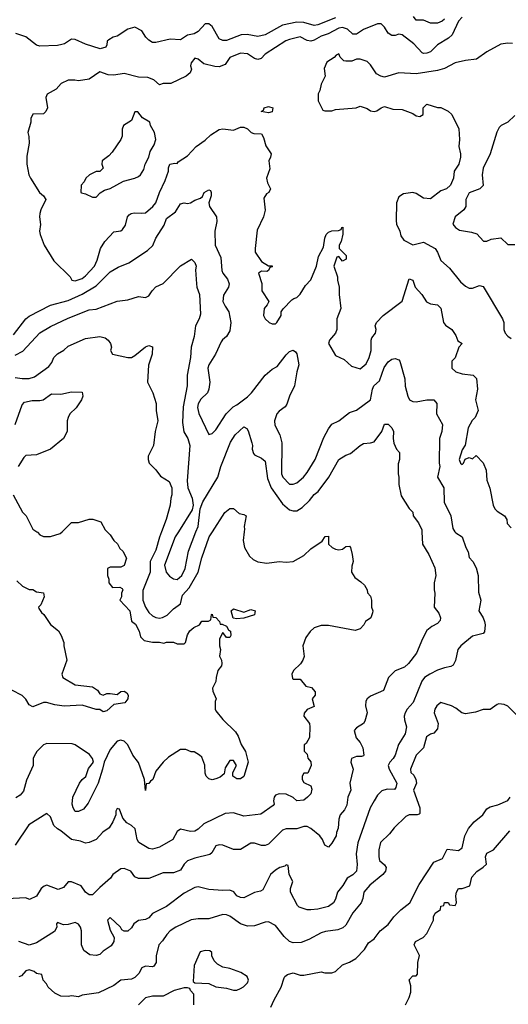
# Model space of a CAD drawing. Header units: inches. Extents: x 2348341 to 2479810, y 460419 to 613669.
# Tile 419 of 656: x 2412815 to 2415593, y 517312 to 522912. Entities that reach past the tile are written whole.
import ezdxf

# ---------------------------------------------------------------- set-up
doc = ezdxf.new("R2010")
doc.units = ezdxf.units.IN
doc.header["$MEASUREMENT"] = 0
doc.layers.add('C4511', color=7, linetype='Continuous')
doc.layers.add('C4512', color=7, linetype='Continuous')

msp = doc.modelspace()

# ---------------------------------------------------------------- linework, layer by layer
at = {"layer": 'C4511', "color": 2}
for points, elevation in [([(2415102.3, 520000), (2415104.7, 519930), (2415142, 519870), (2415175.3, 519795.3), (2415181, 519750), (2415171, 519710), (2415171, 519670), (2415176, 519650), (2415171.1, 519571.1), (2415197.5, 519537.5), (2415206.8, 519510), (2415205.4, 519494.6), (2415190, 519478), (2415158.8, 519461.2), (2415130, 519438), (2415104.7, 519390), (2415071.3, 519310), (2415024.7, 519250), (2415002, 519230), (2414950.7, 519209.3), (2414912, 519170), (2414883.6, 519096.4), (2414810, 519064), (2414791.3, 519050), (2414783.5, 519036.5), (2414781, 519010), (2414791, 518970), (2414778, 518922), (2414770, 518908.7), (2414730, 518884), (2414716, 518870), (2414728.1, 518828.1), (2414750, 518802), (2414766, 518770), (2414770.9, 518729.1), (2414770, 518726), (2414758, 518722), (2414730, 518722), (2414702, 518710), (2414698, 518690), (2414710.8, 518650), (2414691.3, 518570), (2414698, 518530), (2414681, 518490), (2414674.4, 518445.6), (2414661, 518419), (2414638, 518390), (2414630, 518366), (2414625.4, 518314.6), (2414616, 518290), (2414614, 518270), (2414590, 518228), (2414570, 518206), (2414550, 518218), (2414537.2, 518250), (2414521.2, 518270), (2414470, 518312.7), (2414450, 518323.7), (2414430, 518323.7), (2414390, 518309.6), (2414330, 518309.5), (2414310, 518302.7), (2414230, 518222.7), (2414210, 518216), (2414190, 518216), (2414150, 518229.2), (2414130, 518229.2), (2414070, 518193.2), (2414050, 518192.7), (2414030, 518193.2), (2413970, 518217.2), (2413950, 518219), (2413930, 518214), (2413907.1, 518172.9), (2413896.3, 518163.7), (2413810, 518144), (2413770, 518128.7), (2413750.7, 518109.3), (2413730, 518075.3), (2413690, 518059), (2413630, 518059), (2413550, 518028), (2413491.6, 518028.4), (2413470, 518038), (2413448, 518070), (2413410, 518084), (2413390, 518082), (2413344.7, 518050), (2413330.7, 518029.3), (2413270, 517977.2), (2413230, 517934), (2413210, 517934), (2413189.5, 517949.5), (2413165.6, 517985.6), (2413110, 518008.7), (2413090, 518008), (2413063.5, 517976.5), (2413034.4, 517965.6), (2412970, 517989), (2412955.3, 517984.7), (2412938, 517970), (2412910, 517928), (2412871.3, 517908.7), (2412850, 517918), (2412670, 517909)], 102), ([(2414091.9, 520000), (2414085.5, 519950), (2414092.7, 519910), (2414121.7, 519861.7), (2414142.4, 519842.4), (2414168.2, 519828.2), (2414219.3, 519820.7), (2414290, 519830.7), (2414330, 519826.8), (2414370, 519831.3), (2414430, 519864.7), (2414470, 519902), (2414534.6, 519945.4), (2414552.7, 519972.7), (2414570, 519974), (2414571.3, 519930), (2414590.7, 519910.7), (2414610, 519901), (2414630, 519896), (2414650, 519901), (2414670, 519916), (2414690, 519918), (2414696, 519910), (2414706, 519870), (2414711.3, 519830), (2414703.6, 519803.6), (2414702, 519770), (2414719.6, 519739.6), (2414755.3, 519715.3), (2414775.3, 519695.3), (2414791.3, 519670), (2414792, 519652), (2414810, 519634), (2414816, 519610), (2414814.8, 519570), (2414822.8, 519550), (2414821, 519539), (2414811.3, 519510), (2414782, 519490), (2414772, 519470), (2414750, 519448), (2414722, 519438), (2414570, 519466), (2414530, 519466), (2414490, 519454), (2414467.1, 519432.9), (2414442, 519398), (2414424.7, 519350), (2414432, 519290), (2414424.7, 519270), (2414411.1, 519248.9), (2414372, 519210), (2414362, 519190), (2414365.4, 519165.4), (2414370, 519162), (2414410, 519162), (2414441, 519121), (2414473.2, 519113.2), (2414494.8, 519090), (2414494.8, 519070), (2414478, 519050), (2414490, 519006), (2414450, 518988), (2414431.6, 518968.4), (2414431.3, 518950), (2414462, 518910), (2414464.7, 518890), (2414462, 518830), (2414443.6, 518796.4), (2414432.7, 518787.3), (2414432, 518770), (2414432.7, 518752.7), (2414450, 518734), (2414452.7, 518712.7), (2414471.1, 518691.1), (2414471.3, 518670), (2414452.7, 518627.3), (2414430, 518626), (2414422, 518610), (2414422, 518590), (2414430, 518574), (2414470, 518554), (2414475.3, 518535.3), (2414470.5, 518509.5), (2414451.3, 518490), (2414430, 518474), (2414390, 518469.3), (2414370, 518488), (2414330, 518508), (2414290, 518508.7), (2414270, 518502), (2414261, 518490), (2414258, 518470), (2414262, 518450), (2414256.9, 518443.1), (2414186.4, 518393.6), (2414090, 518382), (2414030, 518401.2), (2413982.5, 518397.5), (2413862, 518338), (2413830, 518308.7), (2413810, 518297.2), (2413785.4, 518294.6), (2413730, 518308.7), (2413710, 518295.3), (2413686, 518250), (2413610, 518205.2), (2413570, 518194), (2413550, 518199), (2413492.5, 518232.5), (2413482.7, 518250), (2413471, 518311), (2413450, 518329.3), (2413423.7, 518343.7), (2413402, 518370), (2413382, 518422), (2413370, 518426), (2413362, 518410), (2413362, 518390), (2413344.7, 518350), (2413323.5, 518316.5), (2413287.9, 518292.1), (2413250, 518249.2), (2413210, 518233.2), (2413190, 518229), (2413160.2, 518240.2), (2413110, 518249.2), (2413050, 518299.3), (2413029.5, 518309.5), (2413009.5, 518329.5), (2412990, 518378), (2412970, 518398), (2412868, 518332), (2412790, 518218)], 98), ([(2413312, 520000), (2413330, 519982), (2413351.3, 519950), (2413370.8, 519930.8), (2413385.4, 519905.4), (2413402, 519890), (2413422, 519850), (2413410, 519808), (2413390, 519798), (2413330, 519798), (2413314, 519790), (2413314, 519750), (2413322, 519730), (2413322, 519710), (2413342, 519682), (2413385.4, 519685.4), (2413397.3, 519677.3), (2413401, 519670), (2413394.8, 519650), (2413394.8, 519630), (2413384.7, 519610), (2413441, 519550), (2413451.1, 519491.1), (2413473.7, 519473.7), (2413493.7, 519433.7), (2413502.8, 519402.8), (2413522, 519382), (2413570, 519371), (2413610, 519371.3), (2413634, 519366), (2413650, 519371.3), (2413688.9, 519371.1), (2413710, 519362), (2413750, 519362), (2413758, 519370), (2413770, 519414), (2413783.1, 519436.9), (2413804.7, 519455.3), (2413838, 519470), (2413850, 519492), (2413888, 519492), (2413902, 519498), (2413906, 519530), (2413910, 519531.3), (2413914, 519514), (2413930, 519512), (2413952, 519490), (2413954, 519474), (2413966, 519474), (2413990, 519462), (2414002, 519442), (2414013.7, 519433.7), (2414016, 519410), (2414010, 519398), (2413990, 519398), (2413970, 519426), (2413951.3, 519390), (2413951, 519350), (2413956, 519330), (2413951.6, 519291.6), (2413962, 519270), (2413964.7, 519250), (2413962, 519238), (2413942, 519210), (2413931.3, 519170), (2413931.1, 519148.9), (2413912, 519110), (2413912.7, 519092.7), (2413931.3, 519050), (2413926, 519034), (2413926, 518990), (2413930, 518982), (2413970, 518931.3), (2414042.5, 518862.5), (2414058, 518838), (2414074.8, 518790), (2414098.8, 518750), (2414114.8, 518690), (2414090, 518608), (2414070, 518595.3), (2414050, 518595.3), (2414026, 518610), (2414026, 518630), (2414048, 518670), (2414030, 518698), (2414010, 518698), (2413983.6, 518656.4), (2413978, 518622), (2413955.3, 518604.7), (2413930, 518594), (2413910, 518589), (2413890, 518595.3), (2413875.3, 518610), (2413870, 518626), (2413868.4, 518671.6), (2413850, 518718), (2413838, 518730), (2413807.3, 518747.3), (2413790, 518748), (2413760.4, 518760.4), (2413730, 518762), (2413661.4, 518718.6), (2413631, 518690), (2413590, 518638), (2413571.3, 518590), (2413558, 518582), (2413550, 518568), (2413534, 518566), (2413530, 518528.7), (2413524, 518590), (2413490, 518688), (2413459, 518730), (2413430, 518788), (2413408.9, 518808.9), (2413390, 518814), (2413370, 518808.7), (2413330, 518762), (2413294.8, 518690), (2413286.8, 518650), (2413261, 518570), (2413204.5, 518455.5), (2413178, 518422), (2413150, 518408), (2413130, 518408.7), (2413119, 518430), (2413114, 518450), (2413117.2, 518490), (2413154.5, 518570), (2413169.6, 518590.4), (2413192.1, 518607.9), (2413207.2, 518652.8), (2413235.3, 518690), (2413228.7, 518710), (2413212.9, 518732.9), (2413130, 518788.7), (2413113.6, 518793.6), (2412970, 518795.3), (2412950, 518788), (2412912, 518750), (2412896.9, 518723.1), (2412891.3, 518710), (2412891.3, 518670), (2412853.2, 518586.8), (2412836.1, 518523.9), (2412818, 518502), (2412793, 518487)], 94), ([(2415289.8, 520000), (2415293.7, 519993.7), (2415331.3, 519970), (2415351.3, 519910), (2415364.7, 519884.7), (2415370, 519854), (2415390.8, 519830.8), (2415410, 519794), (2415421, 519750), (2415423.6, 519656.4), (2415436, 519610), (2415424.7, 519550), (2415450.9, 519510.9), (2415458, 519490), (2415461, 519470), (2415458, 519430), (2415450, 519422), (2415390, 519405.2), (2415322.8, 519350), (2415306.8, 519330), (2415293.2, 519266.8), (2415279.1, 519240.9), (2415267.1, 519232.9), (2415230, 519226), (2415190, 519212), (2415146, 519190), (2415116, 519170), (2415100.7, 519150), (2415052.3, 519027.7), (2415018, 518990), (2415006, 518970), (2415001, 518950), (2415002.8, 518930), (2415014, 518890), (2415007.3, 518850), (2414968, 518790), (2414950, 518728.7), (2414938.8, 518710), (2414918.8, 518690), (2414910.6, 518670), (2414915.5, 518650), (2414959.1, 518570), (2414954.4, 518545.6), (2414945.4, 518534.6), (2414905.2, 518534.8), (2414873.4, 518526.6), (2414850, 518501.2), (2414830, 518469.2), (2414808.4, 518430), (2414737.1, 518230), (2414728.1, 518168.1), (2414733.2, 518106.8), (2414730.5, 518070), (2414710, 518049.4), (2414676, 518030), (2414653, 517987), (2414622.8, 517950), (2414610.7, 517910), (2414598.8, 517890), (2414570, 517869.3), (2414510, 517853.2), (2414470, 517849), (2414449.1, 517849.1), (2414404, 517864), (2414394.6, 517874.6), (2414355.3, 517950), (2414355.3, 517970), (2414368, 518010), (2414348, 518050), (2414342, 518102), (2414330, 518106), (2414322, 518098), (2414294, 518090), (2414270, 518075.3), (2414242, 518050), (2414196.9, 517963.1), (2414184.7, 517955.3), (2414150, 517949), (2414090, 517917.2), (2414070, 517919), (2414050, 517929), (2414032.7, 517952.7), (2414010, 517961.2), (2413970, 517959.3), (2413890, 517965.2), (2413830, 517981.2), (2413810, 517977.2), (2413750, 517945.2), (2413650, 517869), (2413570.8, 517829.2), (2413550, 517804), (2413530, 517795.3), (2413490, 517789), (2413464.7, 517770), (2413450, 517748), (2413430, 517729), (2413408.9, 517728.9), (2413396.4, 517736.4), (2413388, 517750), (2413330, 517806), (2413314, 517790), (2413330, 517734), (2413351.6, 517691.6), (2413351.3, 517670), (2413334.8, 517645.2), (2413290, 517615.3), (2413270, 517595.3), (2413250.9, 517589.1), (2413213.6, 517593.6), (2413179, 517619), (2413166, 517650), (2413166, 517730), (2413161.2, 517750), (2413150, 517768.7), (2413130, 517777.2), (2413090, 517765.2), (2413064, 517764), (2413030, 517778), (2413024.7, 517770), (2413026, 517750), (2413013, 517727), (2412910, 517662.7), (2412870, 517649), (2412810, 517669)], 106), ([(2412911.9, 520000), (2412916.9, 519996.9), (2412930, 519982), (2412950, 519972), (2412990, 519972), (2413046, 519990), (2413056.3, 520000)], 94), ([(2413621.7, 520000), (2413610.4, 519969.6), (2413590, 519895.3), (2413557.3, 519830), (2413556.3, 519770), (2413515.2, 519664.8), (2413514.4, 519610), (2413530.4, 519570), (2413550, 519540.5), (2413570, 519521.6), (2413590, 519512.4), (2413610, 519508.4), (2413627.9, 519512.1), (2413654.3, 519525.7), (2413690, 519560.7), (2413729.2, 519590), (2413740.9, 519639.1), (2413779.5, 519680.5), (2413829.7, 519770), (2413850, 519851.3), (2413892.7, 519970), (2413911.8, 520000)], 98), ([(2413717.8, 520000), (2413699.1, 519970), (2413637.6, 519810), (2413648.8, 519770), (2413666.4, 519746.4), (2413690, 519732.2), (2413710, 519728.5), (2413737, 519750), (2413755.1, 519790), (2413774.5, 519890), (2413817.5, 520000)], 102), ([(2412799.8, 519719.8), (2412831.1, 519691.1), (2412870, 519672), (2412890, 519671.3), (2412910, 519658), (2412950, 519652), (2412954.8, 519630), (2412936, 519584), (2412922, 519570), (2412923.6, 519563.6), (2412939.6, 519539.6), (2412952, 519530), (2412990, 519472), (2413035.3, 519435.3), (2413051.3, 519410), (2413066, 519370), (2413066, 519350), (2413084, 519270), (2413054.8, 519190), (2413061, 519170), (2413131.3, 519130), (2413230, 519118.4), (2413258, 519098), (2413270, 519078.8), (2413290, 519070.6), (2413310, 519079.3), (2413330, 519080.5), (2413370, 519074.8), (2413390, 519090.8), (2413410, 519094), (2413424.1, 519084.1), (2413432.2, 519070), (2413430.4, 519049.6), (2413412.5, 519027.5), (2413350, 519017.2), (2413310, 518982), (2413290, 518975.3), (2413270, 518988.7), (2413249.1, 518989.1), (2413170, 519013.2), (2413067.2, 519007.2), (2413014.8, 519014.8), (2412968.4, 519028.4), (2412950, 519028.7), (2412890, 519004), (2412870, 519015.3), (2412850, 519048), (2412828.9, 519068.9), (2412770, 519098)], 90), ([(2415670, 518928), (2415590, 519008), (2415570, 519018), (2415539.6, 519020.4), (2415530, 519018), (2415490, 518989), (2415450, 518989), (2415407.1, 518972.9), (2415350, 518964), (2415329.1, 518969.1), (2415295.5, 518995.5), (2415270, 519009), (2415210, 519028.7), (2415186, 519010), (2415174.8, 518990), (2415171, 518970), (2415194.8, 518910), (2415190, 518878), (2415170, 518854), (2415150, 518848.7), (2415127.5, 518832.5), (2415110.8, 518770), (2415070, 518729), (2415036, 518650), (2415038, 518630), (2415055.2, 518615.2), (2415067.3, 518590), (2415070.7, 518569.3), (2415054.8, 518530), (2415090.4, 518430), (2415090, 518398), (2415087.1, 518392.9), (2415074, 518390), (2415030, 518389.5), (2415010, 518380.9), (2414943.8, 518316.2), (2414918.5, 518281.5), (2414867.3, 518232.7), (2414856, 518190), (2414856, 518150), (2414861, 518130), (2414890, 518104.7), (2414898.8, 518090), (2414894, 518070), (2414878.8, 518050), (2414806, 517990), (2414771, 517950), (2414766.8, 517913.2), (2414756, 517890), (2414708.3, 517831.7), (2414670, 517762), (2414653.2, 517746.8), (2414624.5, 517735.5), (2414553.2, 517726.8), (2414530, 517719.3), (2414459.9, 517680.1), (2414415.9, 517664.1), (2414370, 517661.2), (2414349.4, 517669.4), (2414318.4, 517698.4), (2414270, 517761.2), (2414230, 517781.2), (2414210, 517779), (2414150, 517759.3), (2414110, 517757.2), (2414070, 517769.2), (2414010, 517812.7), (2413990, 517820.9), (2413970, 517822.7), (2413890, 517799), (2413830, 517798), (2413790, 517792), (2413702, 517750), (2413670.7, 517729.3), (2413651.3, 517710), (2413627.1, 517672.9), (2413606, 517650), (2413591.6, 517588.4), (2413591, 517550), (2413578, 517530), (2413570, 517525.2), (2413530, 517529), (2413510, 517519), (2413492.8, 517487.2), (2413470, 517465.2), (2413450, 517456), (2413390, 517449), (2413350, 517419), (2413263.5, 517376.5), (2413170, 517364), (2413150, 517355.3), (2413110, 517361.2), (2413090, 517357.2), (2413050, 517359), (2413014.6, 517374.6), (2412978, 517410), (2412968.4, 517428.4), (2412948, 517450), (2412942, 517482), (2412910, 517488), (2412898, 517498), (2412870, 517508.7), (2412850, 517502), (2412826, 517474), (2412810, 517468)], 110), ([(2414243.2, 517296.8), (2414261.5, 517338.5), (2414302, 517410), (2414318, 517462), (2414322, 517470), (2414338.6, 517481.4), (2414369.3, 517490.7), (2414410, 517478.8), (2414430, 517478.8), (2414530, 517496), (2414550, 517491), (2414590, 517491.3), (2414610, 517498), (2414650, 517536), (2414690, 517551), (2414726.8, 517573.2), (2414775.3, 517624.7), (2414798.6, 517661.4), (2414830, 517684.7), (2414864, 517730), (2414910, 517766.8), (2414942.7, 517810), (2414981.2, 517850), (2415032.7, 517890), (2415085.6, 517994.4), (2415170, 518121), (2415218.9, 518141.1), (2415246, 518194), (2415310, 518187.7), (2415330, 518202.8), (2415346, 518270), (2415367.5, 518312.5), (2415399, 518350), (2415449, 518390), (2415470, 518424.7), (2415490, 518436), (2415532.5, 518447.5), (2415590, 518471.3), (2415604, 518490)], 110), ([(2415008, 517310), (2415029, 517351), (2415038, 517382), (2415038, 517418), (2415028.9, 517451.1), (2415050, 517474), (2415070, 517474), (2415076.4, 517483.6), (2415078, 517550), (2415088, 517590), (2415058, 517650), (2415066, 517670), (2415108.4, 517691.6), (2415130, 517714), (2415168, 517790), (2415168, 517810), (2415178, 517830), (2415208, 517852), (2415209.1, 517870.9), (2415226, 517874), (2415230, 517892), (2415252, 517892), (2415258, 517878), (2415290, 517874), (2415298, 517890), (2415295.3, 517930), (2415299, 517950), (2415310, 517971.3), (2415330, 517971.3), (2415374.6, 517985.4), (2415384.7, 518035.3), (2415413.2, 518066.8), (2415450, 518091.3), (2415468.7, 518110), (2415464, 518150), (2415470, 518171.3), (2415508, 518190), (2415601.5, 518298.5)], 106), ([(2413806, 517310), (2413806, 517370), (2413786, 517390), (2413782, 517402), (2413770, 517406), (2413750, 517406), (2413694, 517390), (2413630, 517359), (2413570, 517359.3), (2413530, 517349), (2413491, 517310)], 114)]:
    msp.add_lwpolyline(points, dxfattribs=dict(at, elevation=elevation))
for points, elevation in [([(2414090, 519542), (2414130, 519558), (2414154, 519550), (2414150, 519528), (2414090, 519509), (2414050, 519504), (2414029.1, 519509.1), (2414018, 519550), (2414030, 519562)], 94), ([(2413870, 517618), (2413842, 517610), (2413806.4, 517533.6), (2413802, 517442), (2413810, 517434), (2413890, 517431.3), (2413930, 517411.3), (2413990, 517404.7), (2414030, 517392), (2414050, 517392), (2414070, 517402), (2414088.4, 517411.6), (2414110, 517434), (2414115.3, 517450), (2414108, 517470), (2414072.5, 517492.5), (2414010, 517516), (2413970, 517524), (2413940.2, 517540.2), (2413920.2, 517560.2), (2413908.4, 517588.4), (2413907.3, 517607.3), (2413896.4, 517616.4)], 114)]:
    msp.add_lwpolyline(points, close=True, dxfattribs=dict(at, elevation=elevation))
at = {"layer": 'C4512', "color": 2}
for points, elevation in [([(2414610, 522923), (2414510, 522882), (2414490, 522879.5), (2414430, 522896.9), (2414390, 522897.6), (2414310, 522881.3), (2414210, 522825.1), (2414170, 522817), (2414107.6, 522827.6), (2414073.8, 522826.2), (2413990, 522794), (2413970, 522794.5), (2413950, 522802.7), (2413910, 522874), (2413890, 522888.7), (2413870, 522888.7), (2413830, 522844), (2413807.7, 522832.3), (2413770, 522823.7), (2413730, 522797.2), (2413670, 522801.2), (2413590, 522782), (2413570, 522782), (2413550, 522795.3), (2413532.9, 522812.9), (2413510, 522848.7), (2413470, 522869), (2413430, 522859), (2413370, 522819), (2413347.1, 522812.9), (2413322, 522798), (2413312, 522790), (2413311.1, 522768.9), (2413304.7, 522755.3), (2413273, 522747), (2413190, 522772), (2413130, 522799.5), (2413110, 522800.9), (2413070, 522774), (2413054, 522770), (2413030, 522765.2), (2412930, 522762), (2412910, 522768), (2412850, 522815.3), (2412792.9, 522832.9)], 106), ([(2415330, 522926), (2415310, 522904), (2415274.4, 522825.6), (2415253.7, 522806.3), (2415190, 522768.7), (2415151, 522730), (2415130, 522720.9), (2415110, 522719.3), (2415102.9, 522722.9), (2415055.3, 522775.3), (2414990, 522825.2), (2414970, 522829.2), (2414950, 522821.2), (2414930, 522821.2), (2414910, 522835.3), (2414890, 522868.7), (2414870, 522888.7), (2414850, 522889), (2414770, 522855.3), (2414730, 522829), (2414710, 522829), (2414678.7, 522858.7), (2414650, 522867), (2414630, 522862.9), (2414568.9, 522831.1), (2414530, 522818.7), (2414490, 522795.6), (2414470, 522789.4), (2414450, 522794), (2414410, 522814.5), (2414350, 522799.5), (2414328.5, 522791.5), (2414210, 522715.1), (2414188, 522692), (2414170, 522686), (2414150, 522692), (2414110, 522717.2), (2414070, 522721.2), (2414010, 522697.2), (2413982.5, 522657.5), (2413950, 522643.7), (2413925.1, 522645.1), (2413861.2, 522661.2), (2413830, 522688), (2413810, 522694), (2413790, 522666), (2413786, 522650), (2413792, 522630), (2413784.7, 522610), (2413762, 522590), (2413674, 522550), (2413631.1, 522548.9), (2413610, 522542), (2413578, 522570), (2413543.2, 522583.2), (2413490, 522586), (2413410, 522605.2), (2413350, 522597.2), (2413318, 522598), (2413270, 522615.3), (2413210, 522573.2), (2413150, 522564), (2413128.9, 522568.9), (2413090, 522568.7), (2413052, 522550), (2413023.5, 522516.5), (2412971, 522489), (2412964.7, 522470), (2412973, 522410), (2412964, 522390), (2412950, 522376), (2412890, 522375.3), (2412878, 522350), (2412878, 522330), (2412861, 522270), (2412867.7, 522247.7), (2412868.2, 522210), (2412855.3, 522135.3), (2412856, 522090), (2412866.8, 522030), (2412876, 522010), (2412928.3, 521928.3), (2412951, 521910), (2412964.7, 521890), (2412934.8, 521830), (2412930.6, 521809.4), (2412927.7, 521790), (2412933, 521747), (2412927.7, 521710), (2412930.8, 521690), (2412954.8, 521630), (2413010, 521541), (2413102, 521450), (2413111.3, 521431.3), (2413130, 521426), (2413170, 521440.7), (2413190, 521454.8), (2413240.9, 521510), (2413256.6, 521543.4), (2413275.1, 521610), (2413299.3, 521650), (2413350, 521704.7), (2413390, 521712), (2413400.4, 521719.6), (2413416.4, 521743.6), (2413429, 521790), (2413438, 521802), (2413449.4, 521810.6), (2413466.3, 521813.7), (2413510, 521810.8), (2413530, 521814), (2413572.3, 521850), (2413590, 521871.3), (2413609.4, 521930), (2413642.7, 521997.3), (2413660.9, 522050), (2413661.2, 522070), (2413668.7, 522090), (2413696.9, 522096.9), (2413710, 522094), (2413716.4, 522103.6), (2413770, 522138), (2413819, 522190), (2413870, 522226), (2413902, 522258), (2413950, 522286.8), (2413970, 522290.7), (2414030, 522282.8), (2414070, 522301), (2414090, 522301), (2414110, 522292), (2414131.1, 522271.1), (2414145.4, 522265.4), (2414190, 522262), (2414202, 522242), (2414215.3, 522195.3), (2414244.7, 522150), (2414242, 522130), (2414231.3, 522110), (2414236.9, 522063.1), (2414218, 522010), (2414223.6, 521983.6), (2414242, 521950), (2414230.7, 521929.3), (2414218, 521922), (2414203.6, 521896.4), (2414211.1, 521828.9), (2414202, 521790), (2414165.4, 521714.6), (2414153.4, 521610), (2414153.4, 521590), (2414190, 521536), (2414230, 521512), (2414251.3, 521511.3), (2414250, 521506), (2414238, 521502), (2414230, 521486), (2414219.6, 521480.4), (2414190, 521482), (2414172, 521470), (2414190.9, 521410.9), (2414191.3, 521370), (2414232, 521310), (2414222, 521290), (2414204.7, 521270), (2414202, 521230), (2414211.6, 521211.6), (2414234, 521190), (2414250, 521182), (2414270, 521182), (2414278, 521190), (2414302, 521230), (2414302, 521250), (2414312.9, 521267.1), (2414362, 521318), (2414373.2, 521326.8), (2414390, 521331.3), (2414410, 521351.3), (2414440.2, 521399.8), (2414470, 521432), (2414502, 521510), (2414514.2, 521565.8), (2414542, 521618), (2414549.4, 521670), (2414557.2, 521690), (2414570, 521702.8), (2414590, 521711), (2414627.3, 521712.7), (2414642, 521718), (2414646, 521730), (2414652.7, 521732.7), (2414652.7, 521692.7), (2414642, 521650), (2414631.3, 521630), (2414631.6, 521611.6), (2414670.9, 521570.9), (2414672, 521550), (2414650, 521538), (2414630, 521566), (2414618, 521562), (2414601, 521510), (2414621, 521450), (2414621, 521430), (2414631, 521390), (2414631, 521350), (2414640.7, 521270), (2414618, 521210), (2414618, 521150), (2414611.3, 521130), (2414576, 521090), (2414571.3, 521070), (2414610, 521002), (2414659.8, 520979.8), (2414702, 520942), (2414750, 520926), (2414784.7, 520955.3), (2414802, 520990), (2414814, 521030), (2414813.2, 521090), (2414817.2, 521102.8), (2414838, 521130), (2414842, 521150), (2414835.3, 521170), (2414844, 521190), (2414882, 521230), (2414989.3, 521310.7), (2415030, 521438), (2415050, 521431.3), (2415062.8, 521390), (2415102, 521350), (2415128.2, 521308.2), (2415150, 521296), (2415190.7, 521290.7), (2415210, 521272), (2415224.7, 521190), (2415235.3, 521175.3), (2415271.3, 521150), (2415295.3, 521115.3), (2415306.4, 521086.4), (2415330.8, 521070.8), (2415311.1, 521048.9), (2415290.9, 520989.1), (2415272, 520970), (2415272, 520930), (2415294, 520910), (2415330, 520898.8), (2415394, 520890), (2415411.6, 520871.6), (2415418, 520810), (2415406, 520750), (2415422, 520690), (2415404.7, 520650), (2415387.5, 520632.5), (2415364.7, 520590), (2415347.1, 520492.9), (2415330, 520466), (2415314, 520410), (2415322, 520390), (2415330, 520382), (2415338, 520390), (2415347.3, 520412.7), (2415370, 520422), (2415390, 520414), (2415410, 520434), (2415450, 520392), (2415467.3, 520350), (2415470, 520294), (2415487.1, 520247.1), (2415506, 520150), (2415516, 520130), (2415530, 520116), (2415572, 520090), (2415584.7, 520070), (2415587.1, 520047.1), (2415610, 520022)], 110), ([(2415230, 522915.3), (2415216.7, 522903.3), (2415190, 522892), (2415150, 522892.3), (2415110, 522909.4), (2415070, 522909.3), (2415053.2, 522930)], 106), ([(2415616, 522776), (2415590, 522779.3), (2415550, 522772.3), (2415471, 522730), (2415411.9, 522688.1), (2415350, 522680.7), (2415290, 522666.6), (2415230, 522634.5), (2415190, 522623.7), (2415070, 522604), (2414971.1, 522608.9), (2414890, 522586), (2414868, 522590), (2414844.1, 522604.1), (2414810, 522655.3), (2414790, 522674), (2414750, 522688), (2414730, 522688), (2414703.6, 522676.4), (2414670, 522675.3), (2414658, 522678), (2414638, 522698), (2414630, 522718), (2414614, 522710), (2414603.6, 522696.4), (2414562, 522670), (2414545.4, 522634.6), (2414552, 522590), (2414530, 522546), (2414522, 522510), (2414512, 522490), (2414512, 522450), (2414538, 522398), (2414550, 522394), (2414590, 522394), (2414610, 522402), (2414728.9, 522411.1), (2414750, 522421), (2414790, 522406.8), (2414810, 522394), (2414830, 522390.7), (2414846, 522394), (2414870, 522411), (2414890, 522418), (2414936.4, 522403.6), (2414990, 522402), (2415050, 522378), (2415070, 522364.7), (2415090, 522362), (2415108, 522372), (2415109, 522410), (2415130, 522431), (2415190, 522412), (2415210, 522412), (2415251.6, 522391.6), (2415272.7, 522372.7), (2415311.1, 522291.1), (2415316, 522230), (2415311, 522190), (2415321, 522150), (2415321, 522130), (2415311, 522090), (2415286, 522050), (2415281, 522010), (2415264.7, 521970), (2415242, 521950), (2415210, 521939), (2415150, 521893.2), (2415110, 521897.2), (2415070, 521924), (2415050, 521929), (2414998, 521922), (2414970, 521904), (2414958, 521870), (2414956, 521770), (2414958, 521750), (2414976, 521710), (2414982.8, 521682.8), (2414998.8, 521658.8), (2415050, 521631), (2415110, 521646), (2415178, 521610), (2415191, 521590), (2415210, 521542), (2415258.8, 521498.8), (2415321.1, 521421.1), (2415350, 521396), (2415370, 521384.7), (2415390, 521386), (2415430, 521400.7), (2415450, 521394.8), (2415560.7, 521210), (2415567.3, 521190), (2415567.3, 521150), (2415576, 521130), (2415590, 521111.3), (2415610, 521098)], 114), ([(2415630, 522368), (2415590.9, 522329.1), (2415552, 522310), (2415540.7, 522299.3), (2415527.5, 522272.5), (2415490.7, 522150), (2415450, 522068), (2415444.9, 522030), (2415450.7, 521969.3), (2415432, 521950), (2415370, 521928), (2415351.3, 521890), (2415351, 521850), (2415341, 521830), (2415291.3, 521790), (2415278, 521750), (2415292, 521730), (2415315.3, 521715.3), (2415384.5, 521704.5), (2415414.4, 521694.4), (2415452.7, 521652.7), (2415470, 521652), (2415496.4, 521663.6), (2415550, 521671.3), (2415590, 521634), (2415630, 521634)], 118), ([(2412781, 521119), (2412849.4, 521210), (2412870, 521224.9), (2412990, 521288.2), (2413090, 521314.4), (2413169.7, 521350.3), (2413250, 521399.1), (2413330, 521477.3), (2413376, 521504), (2413435.3, 521530), (2413541.5, 521598.5), (2413572.1, 521627.9), (2413589, 521670), (2413636.5, 521743.5), (2413650, 521782), (2413700.2, 521819.8), (2413730, 521864.7), (2413750, 521870.8), (2413770, 521866), (2413786, 521870), (2413810, 521886), (2413844, 521896), (2413854, 521906), (2413864, 521930), (2413890, 521944.7), (2413899.8, 521939.8), (2413904.7, 521930), (2413904.7, 521910), (2413891, 521870), (2413894, 521850), (2413934.8, 521790), (2413935.3, 521764.7), (2413924, 521710), (2413926.8, 521630), (2413959.1, 521559.1), (2413965.2, 521485.2), (2413970.6, 521470.6), (2413995.9, 521435.9), (2414006, 521410), (2414002.8, 521390), (2413974.4, 521345.6), (2413970.8, 521310), (2413982.5, 521282.5), (2414004, 521250), (2414014.9, 521190), (2414010, 521142), (2413991, 521110), (2413967.9, 521092.1), (2413959.8, 521080.2), (2413927.7, 521010), (2413890.6, 520950), (2413884.9, 520930), (2413895.5, 520850), (2413890.5, 520810), (2413882, 520790), (2413845.4, 520754.6), (2413830, 520728), (2413826.7, 520706.7), (2413832.8, 520672.8), (2413890, 520552), (2413910, 520558), (2413930, 520578.8), (2413989.4, 520670), (2414029.6, 520710.4), (2414050, 520721), (2414110, 520767.3), (2414132.3, 520790), (2414210, 520890.8), (2414250, 520924), (2414279.5, 520940.5), (2414330, 521006), (2414350, 521024.7), (2414370, 521032), (2414383.6, 521023.6), (2414391.1, 521011.1), (2414402, 520950), (2414390.7, 520910), (2414377.3, 520830), (2414348.5, 520771.5), (2414334.7, 520725.3), (2414324, 520710), (2414290, 520685.2), (2414277.3, 520670), (2414264, 520630), (2414265.2, 520605.2), (2414293.4, 520550), (2414306.2, 520506.2), (2414303.8, 520330), (2414310.7, 520310), (2414350, 520270.8), (2414370, 520270.8), (2414390, 520278.8), (2414429.5, 520310.5), (2414450, 520336), (2414494.5, 520410), (2414544.4, 520535.6), (2414570, 520584.7), (2414590, 520611), (2414630, 520630.8), (2414690, 520677.3), (2414730, 520690.8), (2414809.2, 520750), (2414820.7, 520810), (2414829.4, 520830), (2414861, 520859), (2414886.7, 520933.3), (2414910, 520966), (2414930, 520981), (2414950, 520986), (2414970, 520978), (2414976, 520970), (2415004, 520870), (2415007.1, 520827.1), (2415021, 520770), (2415030.9, 520750.9), (2415050, 520741), (2415070, 520738.8), (2415129.5, 520750.5), (2415170, 520750.7), (2415186, 520730), (2415184.7, 520670), (2415218, 520610), (2415216, 520570), (2415201, 520530), (2415199.1, 520390), (2415202.8, 520370), (2415191, 520310), (2415227.3, 520250), (2415228, 520168), (2415266.8, 520090), (2415278.5, 520018.5), (2415289.8, 520000)], 106), ([(2412790, 521004.9), (2412833.6, 521026.4), (2412930, 521130.8), (2412990, 521166.8), (2413090, 521214), (2413210, 521262.8), (2413250, 521266), (2413370, 521311), (2413430, 521318), (2413490, 521338), (2413530, 521332), (2413550, 521342), (2413568, 521370), (2413590, 521392), (2413630, 521412), (2413730, 521511.3), (2413792, 521550), (2413810, 521532), (2413818.8, 521510), (2413814.8, 521490), (2413820.5, 521410), (2413823, 521390), (2413838, 521350), (2413843.5, 521236.5), (2413836, 521210), (2413814.8, 521170), (2413806.8, 521110), (2413790.8, 521050), (2413786.8, 520990), (2413767.3, 520890), (2413766.8, 520830), (2413744.9, 520710), (2413740.5, 520620.5), (2413747.5, 520567.5), (2413771, 520530), (2413782.8, 520490), (2413766.7, 520290), (2413770.5, 520250), (2413796, 520190), (2413801, 520150), (2413795.3, 520124.7), (2413717.8, 520000)], 102), ([(2412790, 520877.3), (2412830, 520870.7), (2412870, 520870.7), (2412898.9, 520881.1), (2412980.1, 520939.9), (2412998, 520962), (2413009.6, 520990.4), (2413030, 521010.8), (2413067, 521033), (2413090, 521054.8), (2413190, 521098.8), (2413270, 521110.8), (2413302, 521102), (2413318, 521090), (2413331.3, 521070), (2413338, 521050), (2413332, 521030), (2413342, 521010), (2413430, 520991.3), (2413450, 520991.3), (2413470, 521002.8), (2413530, 521050.7), (2413550, 521058.8), (2413570, 521052), (2413567.7, 521010), (2413546.8, 520946.8), (2413542, 520850), (2413572, 520790), (2413591.3, 520730), (2413592, 520690), (2413601, 520630), (2413584.7, 520570), (2413576, 520490), (2413544.7, 520430), (2413544.7, 520410), (2413552, 520390), (2413590, 520352), (2413615.3, 520315.3), (2413664.7, 520284.7), (2413680.7, 520250), (2413680.7, 520210), (2413674, 520190), (2413670.7, 520150), (2413648, 520070), (2413621.7, 520000)], 98), ([(2412789, 520610), (2412830, 520722), (2412843.3, 520736.7), (2412887.1, 520747.1), (2412930, 520745.5), (2412948, 520750), (2412996, 520784), (2413050, 520782), (2413110, 520794.8), (2413170, 520794), (2413174, 520770), (2413166, 520750), (2413136.4, 520703.6), (2413101, 520670), (2413091, 520650), (2413084.7, 520630), (2413084.7, 520570), (2413064.7, 520530), (2412990, 520469.3), (2412910, 520438), (2412850, 520434), (2412838, 520422), (2412807.3, 520370)], 94), ([(2413817.5, 520000), (2413829.2, 520030), (2413842, 520130), (2413857.2, 520170), (2413940.9, 520310), (2413959.3, 520370), (2414014.5, 520510), (2414040.9, 520550), (2414090, 520596), (2414106.4, 520586.4), (2414113.4, 520573.4), (2414135.3, 520504.7), (2414138.8, 520490), (2414136, 520470), (2414145.2, 520445.2), (2414150, 520438), (2414190, 520418), (2414210, 520402), (2414223.4, 520303.4), (2414244, 520250), (2414310, 520158.8), (2414350, 520124.7), (2414370, 520118), (2414390, 520118), (2414422, 520138), (2414463.2, 520176.8), (2414490, 520211), (2414512.1, 520227.9), (2414572.7, 520310), (2414630, 520411.3), (2414670, 520436), (2414696, 520444), (2414750, 520491), (2414770, 520501), (2414810, 520504.7), (2414830, 520512), (2414874, 520570), (2414890, 520611.3), (2414910, 520611), (2414931, 520590), (2414941, 520570), (2414938.8, 520530), (2414942.8, 520502.8), (2414958, 520470), (2414974.8, 520450), (2414974.8, 520410), (2414966.4, 520386.4), (2414966, 520330), (2414971.3, 520310), (2414971.1, 520268.9), (2414984.5, 520204.5), (2415030, 520132), (2415050.9, 520110.9), (2415052, 520090), (2415082, 520050), (2415102, 520010), (2415102.3, 520000)], 102), ([(2412778, 520210), (2412831.1, 520111.1), (2412852, 520090), (2412890, 520014), (2412911.9, 520000)], 94), ([(2413911.8, 520000), (2413982, 520110), (2414010, 520132), (2414030, 520132), (2414062.8, 520102.8), (2414090, 520098), (2414102, 520090), (2414090.9, 520029.1), (2414093.7, 520013.7), (2414091.9, 520000)], 98), ([(2413056.3, 520000), (2413110, 520052), (2413150, 520052), (2413211.1, 520071.1), (2413231.1, 520071.1), (2413276.9, 520056.9), (2413302, 520010), (2413312, 520000)], 94)]:
    msp.add_lwpolyline(points, dxfattribs=dict(at, elevation=elevation))
for points, elevation in [([(2414230, 522382), (2414188, 522390), (2414202, 522398), (2414206, 522410), (2414230, 522418), (2414254, 522410), (2414250, 522388.7)], 110), ([(2413470, 522388), (2413450, 522338), (2413404.7, 522310), (2413398, 522290), (2413398, 522250), (2413391, 522230), (2413341.4, 522158.6), (2413322, 522138), (2413284.7, 522110), (2413282, 522090), (2413290, 522068), (2413270, 522048.7), (2413250, 522048.7), (2413212, 522030), (2413192, 522010), (2413182, 521990), (2413164.7, 521970), (2413162, 521930), (2413166.4, 521926.4), (2413190, 521922), (2413230, 521902), (2413250, 521902), (2413273.6, 521926.4), (2413298, 521942), (2413330, 521951), (2413405.6, 521994.4), (2413470, 522011), (2413490, 522021), (2413502, 522030), (2413520.2, 522059.8), (2413529, 522090), (2413549.3, 522130.7), (2413557.5, 522162.5), (2413580.2, 522199.8), (2413589.2, 522230), (2413582, 522270), (2413558, 522310), (2413555.3, 522330), (2413513.6, 522353.6), (2413487.3, 522387.3)], 114)]:
    msp.add_lwpolyline(points, close=True, dxfattribs=dict(at, elevation=elevation))

doc.saveas('drawing.dxf')
